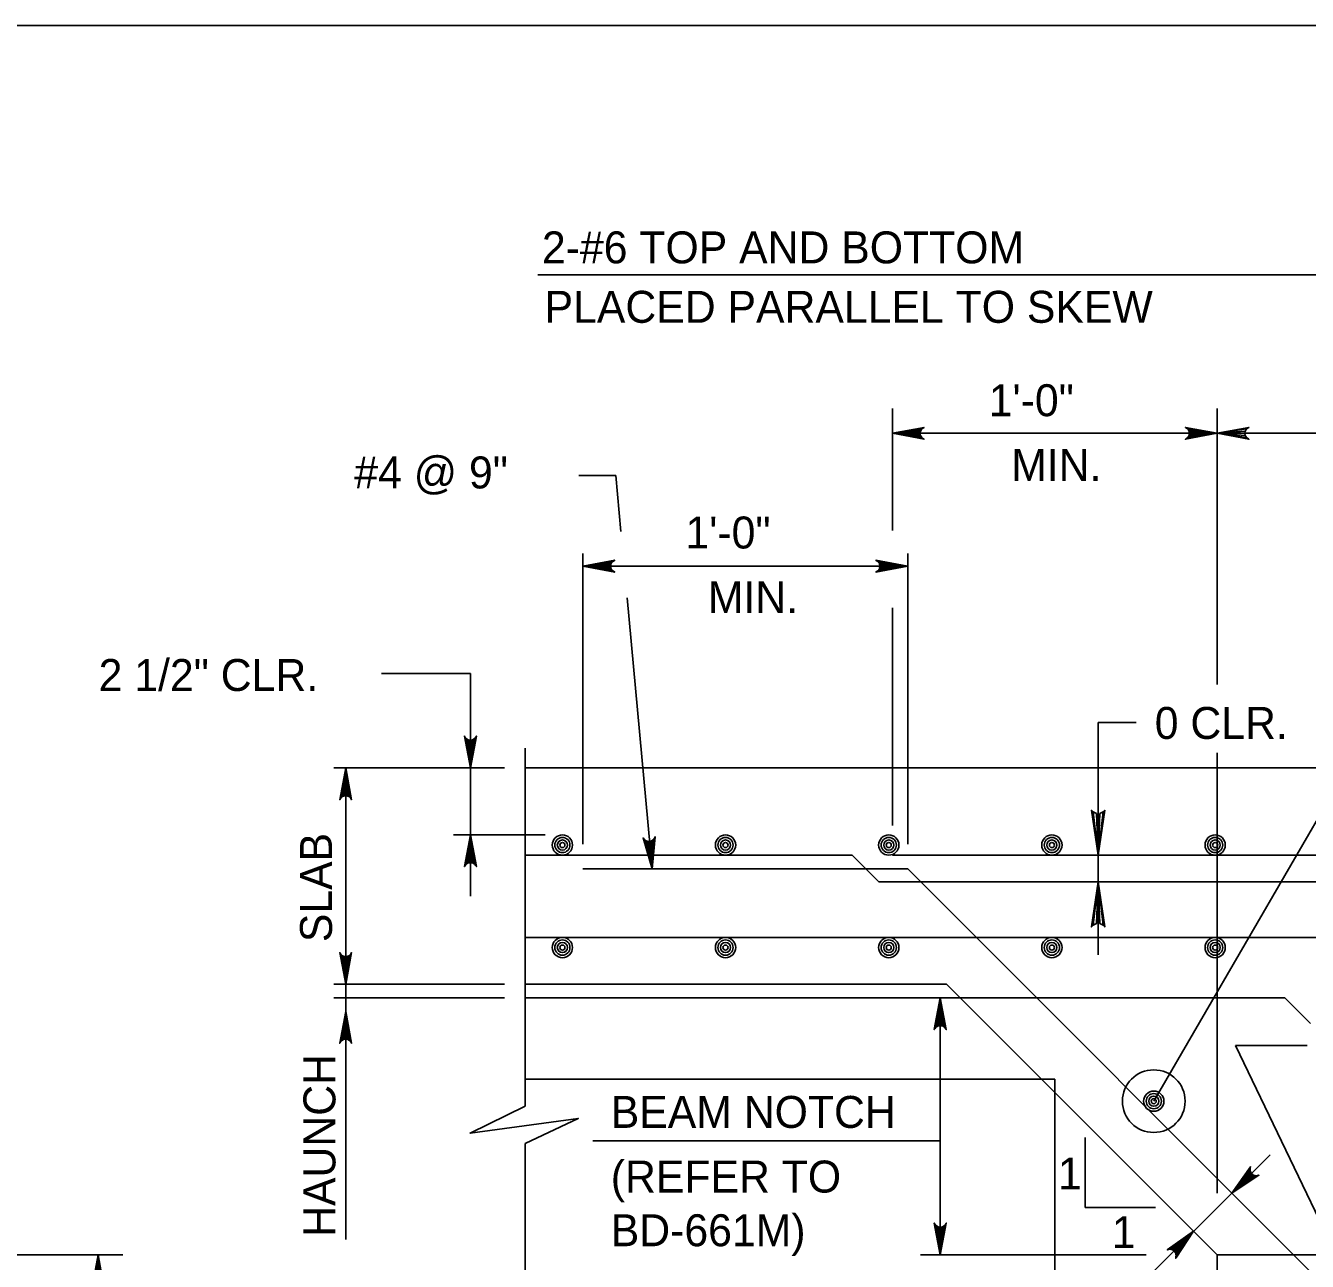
# Model space of a CAD drawing. Extents: x 638653 to 642302, y 298557 to 300414.
# Drawn here: x 640377.6 to 640497.9, y 299613.5 to 299729.5 of the extents above; entities that cross this region are included whole.
import ezdxf

# ---------------------------------------------------------------- set-up
doc = ezdxf.new("R2010")
doc.units = 0
doc.layers.add('1', color=7, linetype='Continuous')

msp = doc.modelspace()

# ---------------------------------------------------------------- linework, layer by layer
at = {"layer": '1'}
for p, q in [((639863.16, 299729.52), (640649.16, 299729.52)), ((640425.67, 299706.12), (640535.63, 299706.12)), ((640458.93, 299693.58), (640458.93, 299682.12)), ((640489.41, 299693.58), (640489.41, 299667.65)), ((640458.93, 299691.25), (640489.41, 299691.25)), ((640489.41, 299691.25), (640527.51, 299691.25)), ((640429.49, 299687.27), (640432.97, 299687.27)), ((640433.45, 299682.03), (640432.97, 299687.27)), ((640429.89, 299679.97), (640429.89, 299652.67)), ((640460.37, 299679.97), (640460.37, 299652.67)), ((640429.89, 299678.77), (640460.37, 299678.77)), ((640483.46, 299628.54), (640511.23, 299676.44)), ((640436.37, 299650.34), (640434.03, 299675.79)), ((640458.93, 299674.86), (640458.93, 299654.42)), ((640419.33, 299668.69), (640411, 299668.69)), ((640419.33, 299668.69), (640419.33, 299647.79)), ((640478.24, 299642.28), (640478.24, 299664.1)), ((640478.24, 299664.1), (640481.81, 299664.1)), ((640424.48, 299661.67), (640424.48, 299628.08)), ((640489.41, 299661.24), (640489.41, 299619.9)), ((640406.51, 299659.83), (640422.54, 299659.83)), ((640407.63, 299639.51), (640407.63, 299659.83)), ((640424.48, 299659.83), (640527.51, 299659.83)), ((640426.34, 299653.54), (640417.73, 299653.54)), ((640424.48, 299651.63), (640455.16, 299651.63)), ((640455.16, 299651.63), (640457.67, 299649.12)), ((640458.93, 299651.63), (640522.43, 299651.63)), ((640429.89, 299650.34), (640460.37, 299650.34)), ((640532.99, 299577.71), (640460.37, 299650.34)), ((640457.67, 299649.12), (640520.81, 299649.12)), ((640424.48, 299643.91), (640520.81, 299643.91)), ((640406.51, 299639.51), (640422.54, 299639.51)), ((640407.63, 299615.55), (640407.63, 299639.51)), ((640424.48, 299639.51), (640464.01, 299639.51)), ((640489.41, 299614.11), (640464.01, 299639.51)), ((640406.51, 299638.24), (640422.54, 299638.24)), ((640424.48, 299638.24), (640465.28, 299638.24)), ((640463.42, 299638.24), (640463.42, 299614.11)), ((640465.28, 299638.24), (640495.76, 299638.24)), ((640498.18, 299635.82), (640495.76, 299638.24)), ((640491.12, 299633.77), (640500.58, 299614.11)), ((640491.12, 299633.77), (640497.85, 299633.77)), ((640424.48, 299630.62), (640474.17, 299630.62)), ((640474.17, 299605.14), (640474.17, 299630.62)), ((640424.48, 299624.56), (640424.48, 299601.17)), ((640430.81, 299624.82), (640463.42, 299624.82)), ((640477.03, 299625.13), (640477.03, 299618.55)), ((640494.38, 299623.5), (640481.48, 299610.6)), ((640477.03, 299618.55), (640483.61, 299618.55)), ((640329.54, 299614.11), (640386.72, 299614.11)), ((640384.38, 299614.11), (640384.38, 299553.07)), ((640461.58, 299614.11), (640482.73, 299614.11)), ((640489.41, 299614.11), (640527.51, 299614.11)), ((640489.41, 299486.45), (640489.41, 299614.11))]:
    msp.add_line(p, q, dxfattribs=at)
for points in [[(640458.93, 299691.25), (640461.91, 299691.8), (640461.8, 299691.72), (640461.68, 299691.65), (640461.62, 299691.55), (640461.57, 299691.45), (640461.55, 299691.35), (640461.53, 299691.25), (640461.55, 299691.15), (640461.57, 299691.05), (640461.62, 299690.95), (640461.68, 299690.85), (640461.8, 299690.77), (640461.91, 299690.69), (640458.93, 299691.25), (640461.8, 299690.77), (640461.68, 299690.85), (640458.93, 299691.25), (640461.62, 299690.95), (640461.57, 299691.05), (640458.93, 299691.25), (640461.55, 299691.15), (640461.53, 299691.25), (640458.93, 299691.25), (640461.55, 299691.35), (640461.57, 299691.45), (640458.93, 299691.25), (640461.62, 299691.55), (640461.68, 299691.65), (640458.93, 299691.25), (640461.8, 299691.72)], [(640489.41, 299691.25), (640486.43, 299690.69), (640486.54, 299690.77), (640486.66, 299690.85), (640486.72, 299690.95), (640486.78, 299691.05), (640486.79, 299691.15), (640486.81, 299691.25), (640486.79, 299691.35), (640486.78, 299691.45), (640486.72, 299691.55), (640486.66, 299691.65), (640486.54, 299691.72), (640486.43, 299691.8), (640489.41, 299691.25), (640486.54, 299691.72), (640486.66, 299691.65), (640489.41, 299691.25), (640486.72, 299691.55), (640486.78, 299691.45), (640489.41, 299691.25), (640486.79, 299691.35), (640486.81, 299691.25), (640489.41, 299691.25), (640486.79, 299691.15), (640486.78, 299691.05), (640489.41, 299691.25), (640486.72, 299690.95), (640486.66, 299690.85), (640489.41, 299691.25), (640486.54, 299690.77)], [(640489.41, 299691.25), (640492.39, 299691.8), (640492.16, 299691.65), (640492.05, 299691.45), (640492.01, 299691.25), (640492.05, 299691.05), (640492.16, 299690.85), (640492.39, 299690.69), (640489.41, 299691.25), (640492.16, 299690.85), (640492.05, 299691.05), (640489.41, 299691.25), (640492.01, 299691.25), (640492.05, 299691.45), (640489.41, 299691.25), (640492.16, 299691.65)], [(640429.89, 299678.77), (640432.87, 299679.32), (640432.76, 299679.24), (640432.64, 299679.17), (640432.58, 299679.07), (640432.52, 299678.97), (640432.51, 299678.87), (640432.49, 299678.77), (640432.51, 299678.67), (640432.52, 299678.57), (640432.58, 299678.47), (640432.64, 299678.37), (640432.76, 299678.29), (640432.87, 299678.21), (640429.89, 299678.77), (640432.76, 299678.29), (640432.64, 299678.37), (640429.89, 299678.77), (640432.58, 299678.47), (640432.52, 299678.57), (640429.89, 299678.77), (640432.51, 299678.67), (640432.49, 299678.77), (640429.89, 299678.77), (640432.51, 299678.87), (640432.52, 299678.97), (640429.89, 299678.77), (640432.58, 299679.07), (640432.64, 299679.17), (640429.89, 299678.77), (640432.76, 299679.24)], [(640460.37, 299678.77), (640457.39, 299678.21), (640457.5, 299678.29), (640457.62, 299678.37), (640457.68, 299678.47), (640457.73, 299678.57), (640457.75, 299678.67), (640457.77, 299678.77), (640457.75, 299678.87), (640457.73, 299678.97), (640457.68, 299679.07), (640457.62, 299679.17), (640457.5, 299679.24), (640457.39, 299679.32), (640460.37, 299678.77), (640457.5, 299679.24), (640457.62, 299679.17), (640460.37, 299678.77), (640457.68, 299679.07), (640457.73, 299678.97), (640460.37, 299678.77), (640457.75, 299678.87), (640457.77, 299678.77), (640460.37, 299678.77), (640457.75, 299678.67), (640457.73, 299678.57), (640460.37, 299678.77), (640457.68, 299678.47), (640457.62, 299678.37), (640460.37, 299678.77), (640457.5, 299678.29)], [(640419.33, 299659.83), (640418.77, 299662.81), (640418.85, 299662.69), (640418.93, 299662.58), (640419.03, 299662.52), (640419.13, 299662.46), (640419.23, 299662.44), (640419.33, 299662.43), (640419.43, 299662.44), (640419.53, 299662.46), (640419.63, 299662.52), (640419.73, 299662.58), (640419.81, 299662.69), (640419.89, 299662.81), (640419.33, 299659.83), (640419.81, 299662.69), (640419.73, 299662.58), (640419.33, 299659.83), (640419.63, 299662.52), (640419.53, 299662.46), (640419.33, 299659.83), (640419.43, 299662.44), (640419.33, 299662.43), (640419.33, 299659.83), (640419.23, 299662.44), (640419.13, 299662.46), (640419.33, 299659.83), (640419.03, 299662.52), (640418.93, 299662.58), (640419.33, 299659.83), (640418.85, 299662.69)], [(640407.63, 299659.83), (640408.18, 299656.84), (640408.1, 299656.96), (640408.03, 299657.07), (640407.93, 299657.13), (640407.83, 299657.19), (640407.73, 299657.21), (640407.63, 299657.23), (640407.53, 299657.21), (640407.43, 299657.19), (640407.33, 299657.13), (640407.23, 299657.07), (640407.15, 299656.96), (640407.07, 299656.84), (640407.63, 299659.83), (640407.15, 299656.96), (640407.23, 299657.07), (640407.63, 299659.83), (640407.33, 299657.13), (640407.43, 299657.19), (640407.63, 299659.83), (640407.53, 299657.21), (640407.63, 299657.23), (640407.63, 299659.83), (640407.73, 299657.21), (640407.83, 299657.19), (640407.63, 299659.83), (640407.93, 299657.13), (640408.03, 299657.07), (640407.63, 299659.83), (640408.1, 299656.96)], [(640478.71, 299655.7), (640478.4, 299655.54), (640478.24, 299651.63), (640478.71, 299655.7), (640478.86, 299655.85), (640478.24, 299651.63), (640478.08, 299655.54), (640477.77, 299655.7), (640478.24, 299651.63), (640477.61, 299655.85), (640477.77, 299655.7)], [(640419.33, 299653.54), (640419.89, 299650.56), (640419.81, 299650.67), (640419.73, 299650.79), (640419.63, 299650.85), (640419.53, 299650.91), (640419.43, 299650.92), (640419.33, 299650.94), (640419.23, 299650.92), (640419.13, 299650.91), (640419.03, 299650.85), (640418.93, 299650.79), (640418.85, 299650.67), (640418.77, 299650.56), (640419.33, 299653.54), (640418.85, 299650.67), (640418.93, 299650.79), (640419.33, 299653.54), (640419.03, 299650.85), (640419.13, 299650.91), (640419.33, 299653.54), (640419.23, 299650.92), (640419.33, 299650.94), (640419.33, 299653.54), (640419.43, 299650.92), (640419.53, 299650.91), (640419.33, 299653.54), (640419.63, 299650.85), (640419.73, 299650.79), (640419.33, 299653.54), (640419.81, 299650.67)], [(640436.37, 299650.34), (640435.54, 299653.25), (640435.63, 299653.15), (640435.72, 299653.04), (640435.83, 299652.99), (640435.93, 299652.94), (640436.03, 299652.93), (640436.13, 299652.92), (640436.23, 299652.95), (640436.33, 299652.98), (640436.42, 299653.04), (640436.52, 299653.11), (640436.59, 299653.23), (640436.66, 299653.36), (640436.37, 299650.34), (640436.59, 299653.23), (640436.52, 299653.11), (640436.37, 299650.34), (640436.42, 299653.04), (640436.33, 299652.98), (640436.37, 299650.34), (640436.23, 299652.95), (640436.13, 299652.92), (640436.37, 299650.34), (640436.03, 299652.93), (640435.93, 299652.94), (640436.37, 299650.34), (640435.83, 299652.99), (640435.72, 299653.04), (640436.37, 299650.34), (640435.63, 299653.15)], [(640477.77, 299645.06), (640478.08, 299645.21), (640478.24, 299649.12), (640477.77, 299645.06), (640477.61, 299644.9), (640478.24, 299649.12), (640478.4, 299645.21), (640478.71, 299645.06), (640478.24, 299649.12), (640478.86, 299644.9), (640478.71, 299645.06)], [(640407.63, 299639.51), (640407.07, 299642.49), (640407.15, 299642.37), (640407.23, 299642.26), (640407.33, 299642.2), (640407.43, 299642.14), (640407.53, 299642.12), (640407.63, 299642.11), (640407.73, 299642.12), (640407.83, 299642.14), (640407.93, 299642.2), (640408.03, 299642.26), (640408.1, 299642.37), (640408.18, 299642.49), (640407.63, 299639.51), (640408.1, 299642.37), (640408.03, 299642.26), (640407.63, 299639.51), (640407.93, 299642.2), (640407.83, 299642.14), (640407.63, 299639.51), (640407.73, 299642.12), (640407.63, 299642.11), (640407.63, 299639.51), (640407.53, 299642.12), (640407.43, 299642.14), (640407.63, 299639.51), (640407.33, 299642.2), (640407.23, 299642.26), (640407.63, 299639.51), (640407.15, 299642.37)], [(640463.42, 299638.24), (640463.98, 299635.26), (640463.9, 299635.37), (640463.82, 299635.49), (640463.72, 299635.54), (640463.62, 299635.6), (640463.52, 299635.62), (640463.42, 299635.64), (640463.32, 299635.62), (640463.22, 299635.6), (640463.12, 299635.54), (640463.02, 299635.49), (640462.94, 299635.37), (640462.86, 299635.26), (640463.42, 299638.24), (640462.94, 299635.37), (640463.02, 299635.49), (640463.42, 299638.24), (640463.12, 299635.54), (640463.22, 299635.6), (640463.42, 299638.24), (640463.32, 299635.62), (640463.42, 299635.64), (640463.42, 299638.24), (640463.52, 299635.62), (640463.62, 299635.6), (640463.42, 299638.24), (640463.72, 299635.54), (640463.82, 299635.49), (640463.42, 299638.24), (640463.9, 299635.37)], [(640407.63, 299636.97), (640408.18, 299633.98), (640408.1, 299634.1), (640408.03, 299634.21), (640407.93, 299634.27), (640407.83, 299634.33), (640407.73, 299634.35), (640407.63, 299634.37), (640407.53, 299634.35), (640407.43, 299634.33), (640407.33, 299634.27), (640407.23, 299634.21), (640407.15, 299634.1), (640407.07, 299633.98), (640407.63, 299636.97), (640407.15, 299634.1), (640407.23, 299634.21), (640407.63, 299636.97), (640407.33, 299634.27), (640407.43, 299634.33), (640407.63, 299636.97), (640407.53, 299634.35), (640407.63, 299634.37), (640407.63, 299636.97), (640407.73, 299634.35), (640407.83, 299634.33), (640407.63, 299636.97), (640407.93, 299634.27), (640408.03, 299634.21), (640407.63, 299636.97), (640408.1, 299634.1)], [(640424.48, 299628.08), (640419.3, 299625.54), (640429.45, 299626.92), (640424.48, 299624.56)], [(640490.79, 299619.91), (640492.54, 299622.39), (640492.51, 299622.25), (640492.49, 299622.12), (640492.51, 299622), (640492.54, 299621.89), (640492.6, 299621.81), (640492.66, 299621.72), (640492.74, 299621.66), (640492.82, 299621.6), (640492.93, 299621.57), (640493.04, 299621.54), (640493.18, 299621.57), (640493.32, 299621.59), (640490.79, 299619.91), (640493.18, 299621.57), (640493.04, 299621.54), (640490.79, 299619.91), (640492.93, 299621.57), (640492.82, 299621.6), (640490.79, 299619.91), (640492.74, 299621.66), (640492.66, 299621.72), (640490.79, 299619.91), (640492.6, 299621.81), (640492.54, 299621.89), (640490.79, 299619.91), (640492.51, 299622), (640492.49, 299622.12), (640490.79, 299619.91), (640492.51, 299622.25)], [(640463.42, 299614.11), (640462.86, 299617.09), (640462.94, 299616.97), (640463.02, 299616.86), (640463.12, 299616.8), (640463.22, 299616.74), (640463.32, 299616.72), (640463.42, 299616.71), (640463.52, 299616.72), (640463.62, 299616.74), (640463.72, 299616.8), (640463.82, 299616.86), (640463.9, 299616.97), (640463.98, 299617.09), (640463.42, 299614.11), (640463.9, 299616.97), (640463.82, 299616.86), (640463.42, 299614.11), (640463.72, 299616.8), (640463.62, 299616.74), (640463.42, 299614.11), (640463.52, 299616.72), (640463.42, 299616.71), (640463.42, 299614.11), (640463.32, 299616.72), (640463.22, 299616.74), (640463.42, 299614.11), (640463.12, 299616.8), (640463.02, 299616.86), (640463.42, 299614.11), (640462.94, 299616.97)], [(640487.2, 299616.32), (640485.52, 299613.79), (640485.54, 299613.93), (640485.56, 299614.07), (640485.53, 299614.18), (640485.5, 299614.29), (640485.44, 299614.37), (640485.39, 299614.46), (640485.3, 299614.51), (640485.22, 299614.57), (640485.1, 299614.6), (640484.99, 299614.63), (640484.85, 299614.6), (640484.72, 299614.57), (640487.2, 299616.32), (640484.85, 299614.6), (640484.99, 299614.63), (640487.2, 299616.32), (640485.1, 299614.6), (640485.22, 299614.57), (640487.2, 299616.32), (640485.3, 299614.51), (640485.39, 299614.46), (640487.2, 299616.32), (640485.44, 299614.37), (640485.5, 299614.29), (640487.2, 299616.32), (640485.53, 299614.18), (640485.56, 299614.07), (640487.2, 299616.32), (640485.54, 299613.93)], [(640383.82, 299611.12), (640384.38, 299614.11), (640383.9, 299611.24)], [(640383.98, 299611.35), (640384.38, 299614.11), (640384.08, 299611.41)], [(640384.18, 299611.47), (640384.38, 299614.11), (640384.28, 299611.49)], [(640384.38, 299614.11), (640384.94, 299611.12)], [(640384.38, 299611.51), (640384.38, 299614.11), (640384.48, 299611.49)], [(640384.58, 299611.47), (640384.38, 299614.11), (640384.68, 299611.41)], [(640384.78, 299611.35), (640384.38, 299614.11), (640384.86, 299611.24)]]:
    msp.add_lwpolyline(points, dxfattribs=at)
for centre, radius in [((640427.96, 299652.59), 0.952), ((640427.96, 299652.59), 0.714), ((640443.27, 299652.59), 0.952), ((640443.27, 299652.59), 0.714), ((640458.59, 299652.59), 0.952), ((640458.59, 299652.59), 0.714), ((640473.9, 299652.59), 0.952), ((640473.9, 299652.59), 0.714), ((640489.22, 299652.59), 0.952), ((640489.22, 299652.59), 0.714), ((640427.96, 299652.59), 0.476), ((640427.96, 299652.59), 0.238), ((640443.27, 299652.59), 0.476), ((640443.27, 299652.59), 0.238), ((640458.59, 299652.59), 0.476), ((640458.59, 299652.59), 0.238), ((640473.9, 299652.59), 0.476), ((640473.9, 299652.59), 0.238), ((640489.22, 299652.59), 0.476), ((640489.22, 299652.59), 0.238), ((640427.96, 299642.96), 0.952), ((640427.96, 299642.96), 0.714), ((640443.27, 299642.96), 0.952), ((640443.27, 299642.96), 0.714), ((640458.59, 299642.96), 0.952), ((640458.59, 299642.96), 0.714), ((640473.9, 299642.96), 0.952), ((640473.9, 299642.96), 0.714), ((640489.22, 299642.96), 0.952), ((640489.22, 299642.96), 0.714), ((640427.96, 299642.96), 0.476), ((640427.96, 299642.96), 0.238), ((640443.27, 299642.96), 0.476), ((640443.27, 299642.96), 0.238), ((640458.59, 299642.96), 0.476), ((640458.59, 299642.96), 0.238), ((640473.9, 299642.96), 0.476), ((640473.9, 299642.96), 0.238), ((640489.22, 299642.96), 0.476), ((640489.22, 299642.96), 0.238), ((640483.46, 299628.54), 2.94), ((640483.46, 299628.54), 0.952), ((640483.46, 299628.54), 0.714), ((640483.46, 299628.54), 0.476), ((640483.46, 299628.54), 0.238)]:
    msp.add_circle(centre, radius, dxfattribs=at)

# ---------------------------------------------------------------- texts
for s, p in [('2-#6 TOP AND BOTTOM', (640426.04, 299707.2)), ('PLACED PARALLEL TO SKEW', (640426.29, 299701.62)), ('1\'-0"', (640467.97, 299692.85)), ('MIN.', (640470.08, 299686.78)), ('#4 @ 9"', (640408.43, 299686.07)), ('1\'-0"', (640439.51, 299680.43)), ('MIN.', (640441.61, 299674.36)), ('2 1/2" CLR.', (640384.44, 299667.05)), ('0 CLR.', (640483.55, 299662.55)), ('BEAM NOTCH', (640432.5, 299626.03)), ('1', (640474.47, 299620.25)), ('(REFER TO', (640432.5, 299619.96)), ('BD-661M)', (640432.5, 299614.92)), ('1', (640479.52, 299614.74))]:
    msp.add_text(s, height=3, dxfattribs=at).set_placement(p)
for s, p in [('SLAB', (640406.34, 299643.47)), ('HAUNCH', (640406.66, 299615.8))]:
    msp.add_text(s, height=3, rotation=90, dxfattribs=at).set_placement(p)

doc.saveas('drawing.dxf')
